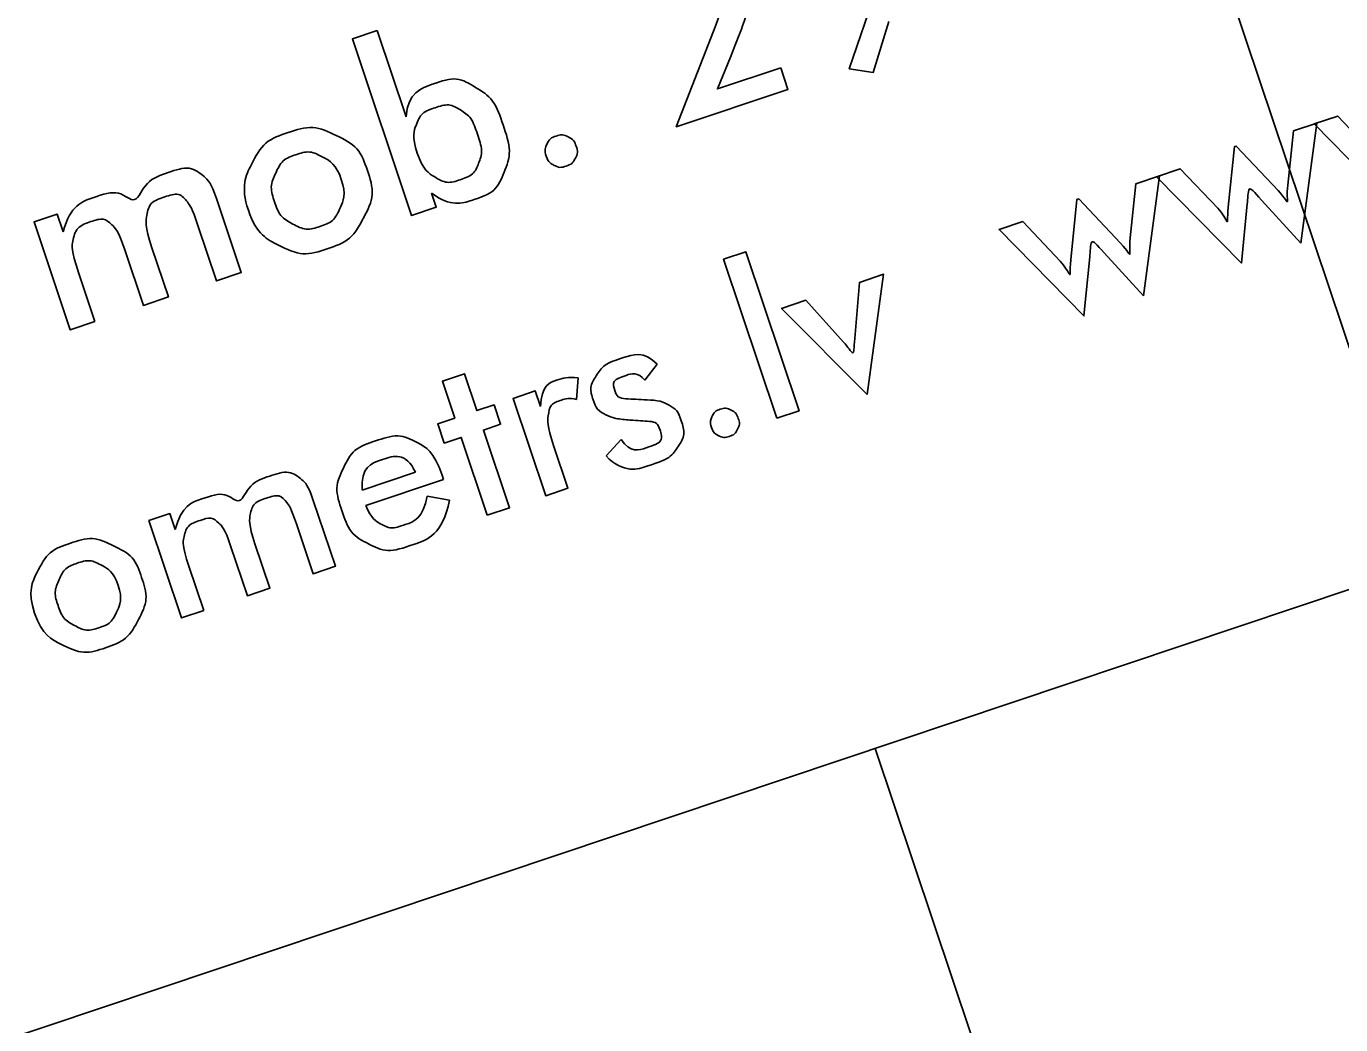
# Model space of a CAD drawing. Extents: x 469981 to 472086, y 246785 to 247785.
# Drawn here: x 471083.93 to 471089.95, y 247112.12 to 247116.69 of the extents above; entities that cross this region are included whole.
import ezdxf

# ---------------------------------------------------------------- set-up
doc = ezdxf.new("R2010")
doc.units = 0
doc.layers.add('RAMI_PLAN_####_TKST_#', color=7, linetype='Continuous')

msp = doc.modelspace()

# ---------------------------------------------------------------- linework, layer by layer
at = {"layer": 'RAMI_PLAN_####_TKST_#'}
msp.add_lwpolyline([(471602.9656, 247280.7886), (471091.9124, 247109.4829), (470998.1551, 247389.1873), (471509.2083, 247560.493)], close=True, dxfattribs=at)
for points in [[(471087.8796, 247116.7142), (471087.8083, 247116.4802), (471087.6983, 247116.4968), (471087.8216, 247116.8581)], [(471085.7854, 247115.9271), (471085.8069, 247115.8629), (471085.6936, 247115.8249), (471085.4224, 247116.6341), (471085.5357, 247116.672)], [(471085.5357, 247116.672), (471085.6682, 247116.2768)], [(471087.3845, 247116.5017), (471087.4176, 247116.4028), (471086.9064, 247116.2315), (471087.0775, 247116.6689)], [(471073.5951, 247108.6164), (471097.2989, 247116.5619)], [(471087.1539, 247116.5498), (471087.0945, 247116.4045), (471087.3845, 247116.5017)], [(471090.2436, 247116.1198), (471090.2169, 247115.8489), (471089.8279, 247116.2441), (471089.9364, 247116.2805), (471090.1082, 247116.0997)], [(471089.7075, 247115.9638), (471089.7333, 247116.2124), (471089.8409, 247116.2485), (471089.7677, 247115.6984)], [(471089.4352, 247115.8631), (471089.4635, 247116.1402), (471089.4719, 247116.143), (471089.6634, 247115.9396)], [(471089.5221, 247115.878), (471089.4954, 247115.6071), (471089.1064, 247116.0023), (471089.2149, 247116.0387), (471089.3868, 247115.8579)], [(471088.986, 247115.722), (471089.0119, 247115.9706), (471089.1194, 247116.0067), (471089.0463, 247115.4565)], [(471084.7994, 247115.9032), (471084.9133, 247115.5634), (471084.8, 247115.5254), (471084.7147, 247115.7798)], [(471088.7137, 247115.6212), (471088.742, 247115.8983), (471088.7505, 247115.9012), (471088.9419, 247115.6977)], [(471089.7677, 247115.6984), (471089.5872, 247115.8956)], [(471084.2431, 247115.3387), (471084.1298, 247115.3007), (471083.9639, 247115.7957), (471084.0703, 247115.8314), (471084.0975, 247115.7503)], [(471088.8006, 247115.6362), (471088.7739, 247115.3652), (471088.385, 247115.7605), (471088.4935, 247115.7968), (471088.6653, 247115.616)], [(471084.5041, 247115.6772), (471084.5797, 247115.4516), (471084.4652, 247115.4132), (471084.3799, 247115.6676)], [(471087.3668, 247114.8962), (471087.1227, 247115.6245), (471087.2246, 247115.6586), (471087.4687, 247114.9304), (471087.3668, 247114.8962)], [(471089.0463, 247115.4565), (471088.8658, 247115.6538)], [(471084.1674, 247115.5644), (471084.2431, 247115.3387)], [(471087.7236, 247115.262), (471087.7453, 247115.5186), (471087.8561, 247115.5558), (471087.7806, 247115.0049)], [(471087.7806, 247115.0049), (471087.3887, 247115.3991), (471087.5, 247115.4364), (471087.6724, 247115.2448)], [(471086.8181, 247115.1444), (471086.7626, 247115.0704)], [(471086.0405, 247114.4516), (471085.921, 247114.8081), (471085.8432, 247114.7821), (471085.8134, 247114.8711), (471085.8911, 247114.8971), (471085.8347, 247115.0655), (471085.9366, 247115.0997), (471085.9931, 247114.9313), (471086.0713, 247114.9575), (471086.1011, 247114.8685), (471086.0229, 247114.8423), (471086.1424, 247114.4858), (471086.0405, 247114.4516)], [(471086.4562, 247115.081), (471086.4485, 247114.9824)], [(471086.3445, 247114.7708), (471086.4099, 247114.5755), (471086.308, 247114.5413), (471086.1585, 247114.9874), (471086.2604, 247115.0215), (471086.2844, 247114.9498)], [(471086.5845, 247114.7238), (471086.6536, 247114.7982)], [(471085.4675, 247114.5672), (471085.7112, 247114.6489)], [(471085.8401, 247114.6157), (471085.4842, 247114.4964)], [(471085.8337, 247114.6349), (471085.8401, 247114.6157)], [(471085.2418, 247114.5241), (471085.3443, 247114.2183), (471085.2424, 247114.1841), (471085.1656, 247114.4131)], [(471085.7646, 247114.54), (471085.8666, 247114.5208)], [(471084.7412, 247114.0161), (471084.6392, 247113.9819), (471084.4899, 247114.4274), (471084.5857, 247114.4596), (471084.6102, 247114.3865)], [(471084.9761, 247114.3208), (471085.0442, 247114.1177), (471084.9411, 247114.0831), (471084.8643, 247114.3121)], [(471084.6731, 247114.2192), (471084.7412, 247114.0161)], [(471089.4065, 247108.6429), (471087.8174, 247113.3837)]]:
    msp.add_lwpolyline(points, dxfattribs=at)
for points in [[(471086.7415, 247116.784), (471086.7071, 247116.8867), (471086.7555, 247116.971), (471086.8039, 247117.0554), (471086.9203, 247117.0944), (471087.0311, 247117.1315), (471087.1141, 247117.0961), (471087.1971, 247117.0607), (471087.23, 247116.9625), (471087.2575, 247116.8806), (471087.2338, 247116.7763), (471087.2171, 247116.7028), (471087.1539, 247116.5498)], [(471087.0775, 247116.6689), (471087.1386, 247116.8263), (471087.1125, 247116.904), (471087.0936, 247116.9604), (471087.0492, 247116.982), (471087.0048, 247117.0037), (471086.9457, 247116.9839), (471086.8935, 247116.9664), (471086.8705, 247116.9225), (471086.8474, 247116.8786), (471086.8611, 247116.8241)], [(471085.6682, 247116.2768), (471085.6765, 247116.3886), (471085.8027, 247116.4309), (471085.9013, 247116.464), (471085.9869, 247116.4119), (471086.0726, 247116.3599), (471086.1125, 247116.2409), (471086.1546, 247116.1151), (471086.118, 247116.0235), (471086.0814, 247115.932), (471085.9771, 247115.897), (471085.8743, 247115.8625), (471085.7854, 247115.9271)], [(471085.7198, 247116.1104), (471085.7456, 247116.0337), (471085.8015, 247116.0002), (471085.8552, 247115.9682), (471085.9157, 247115.9885), (471085.9799, 247116.01), (471086.0009, 247116.0644), (471086.0218, 247116.1187), (471085.9952, 247116.1981), (471085.969, 247116.2764), (471085.9174, 247116.3082), (471085.8658, 247116.34), (471085.8016, 247116.3185), (471085.7374, 247116.297), (471085.7157, 247116.2423), (471085.6939, 247116.1877), (471085.7198, 247116.1104)], [(471084.9457, 247115.8486), (471084.9086, 247115.9593), (471084.9626, 247116.0634), (471085.0166, 247116.1674), (471085.1283, 247116.2049), (471085.2421, 247116.243), (471085.3483, 247116.1915), (471085.4544, 247116.1399), (471085.4908, 247116.0313), (471085.5284, 247115.9191), (471085.475, 247115.8169), (471085.4191, 247115.7099), (471085.3068, 247115.6723), (471085.1951, 247115.6349), (471085.089, 247115.6864), (471084.9828, 247115.7379), (471084.9457, 247115.8486)], [(471086.3107, 247116.096), (471086.301, 247116.1249), (471086.314, 247116.1521), (471086.327, 247116.1793), (471086.3558, 247116.1889), (471086.3845, 247116.1985), (471086.4113, 247116.1847), (471086.438, 247116.1709), (471086.4477, 247116.142), (471086.4572, 247116.1136), (471086.444, 247116.0872), (471086.4307, 247116.0609), (471086.4019, 247116.0512), (471086.3731, 247116.0416), (471086.3467, 247116.0546), (471086.3202, 247116.0677), (471086.3107, 247116.096)], [(471085.3716, 247115.9902), (471085.3484, 247116.0596), (471085.2878, 247116.0921), (471085.2273, 247116.1246), (471085.1635, 247116.1032), (471085.0998, 247116.0818), (471085.0711, 247116.0194), (471085.0424, 247115.957), (471085.0656, 247115.8877), (471085.0889, 247115.8183), (471085.1494, 247115.7858), (471085.21, 247115.7533), (471085.2737, 247115.7747), (471085.3369, 247115.7958), (471085.3659, 247115.8584), (471085.3949, 247115.9209), (471085.3716, 247115.9902)], [(471084.0975, 247115.7503), (471084.1295, 247115.8714), (471084.2428, 247115.9094), (471084.3571, 247115.9477), (471084.4297, 247115.8628), (471084.4719, 247115.9862), (471084.5805, 247116.0226), (471084.6807, 247116.0562), (471084.7466, 247115.9999), (471084.775, 247115.9758), (471084.7994, 247115.9032)], [(471089.6634, 247115.9396), (471089.6976, 247115.9029), (471089.7116, 247115.8658), (471089.7029, 247115.9199), (471089.7075, 247115.9638)], [(471084.7147, 247115.7798), (471084.6876, 247115.8608), (471084.6677, 247115.8855), (471084.6298, 247115.9327), (471084.5635, 247115.9104), (471084.4931, 247115.8868), (471084.481, 247115.8293), (471084.4703, 247115.7781), (471084.5041, 247115.6772)], [(471089.5872, 247115.8956), (471089.5525, 247115.9337), (471089.5246, 247115.9735), (471089.5241, 247115.8985), (471089.5221, 247115.878)], [(471089.3868, 247115.8579), (471089.4088, 247115.8344), (471089.4393, 247115.7745), (471089.4295, 247115.8068), (471089.4352, 247115.8631)], [(471084.3799, 247115.6676), (471084.3505, 247115.7554), (471084.3181, 247115.7846), (471084.2836, 247115.8166), (471084.2267, 247115.7975), (471084.1563, 247115.7739), (471084.141, 247115.7055), (471084.1329, 247115.6673), (471084.1674, 247115.5644)], [(471088.9419, 247115.6977), (471088.9761, 247115.6611), (471088.9901, 247115.624), (471088.9814, 247115.6781), (471088.986, 247115.722)], [(471088.8658, 247115.6538), (471088.8311, 247115.6919), (471088.8031, 247115.7316), (471088.8026, 247115.6567), (471088.8006, 247115.6362)], [(471088.6653, 247115.616), (471088.6873, 247115.5925), (471088.7178, 247115.5327), (471088.708, 247115.565), (471088.7137, 247115.6212)], [(471087.6724, 247115.2448), (471087.6914, 247115.224), (471087.7244, 247115.1723), (471087.7195, 247115.2167), (471087.7236, 247115.262)], [(471086.6536, 247114.7982), (471086.6957, 247114.7364), (471086.7766, 247114.7635), (471086.8499, 247114.7881), (471086.8302, 247114.8469), (471086.8202, 247114.8765), (471086.7848, 247114.8824), (471086.7418, 247114.8847), (471086.699, 247114.8876), (471086.6225, 247114.8933), (471086.5844, 247114.9119), (471086.5413, 247114.933), (471086.5259, 247114.9791), (471086.506, 247115.0383), (471086.5397, 247115.0911), (471086.5734, 247115.144), (471086.6513, 247115.1701), (471086.7583, 247115.206), (471086.8181, 247115.1444)], [(471086.2844, 247114.9498), (471086.2879, 247115.047), (471086.3659, 247115.0732), (471086.4091, 247115.0877), (471086.4562, 247115.081)], [(471086.7626, 247115.0704), (471086.7298, 247115.1106), (471086.673, 247115.0916), (471086.6088, 247115.07), (471086.6258, 247115.0193), (471086.6352, 247114.9911), (471086.6738, 247114.9852), (471086.7216, 247114.9829), (471086.7694, 247114.9806), (471086.8375, 247114.9768), (471086.8737, 247114.956), (471086.9123, 247114.9344), (471086.9282, 247114.887), (471086.9503, 247114.8212), (471086.9154, 247114.7676), (471086.8801, 247114.7124), (471086.794, 247114.6836), (471086.6657, 247114.6406), (471086.5845, 247114.7238)], [(471086.4485, 247114.9824), (471086.4166, 247114.9918), (471086.38, 247114.9796), (471086.3274, 247114.9619), (471086.32, 247114.9109), (471086.3133, 247114.8637), (471086.3445, 247114.7708)], [(471087.0672, 247114.8536), (471087.0585, 247114.8797), (471087.0702, 247114.9041), (471087.0819, 247114.9285), (471087.1078, 247114.9372), (471087.1337, 247114.9459), (471087.1578, 247114.9334), (471087.1818, 247114.921), (471087.1905, 247114.895), (471087.1991, 247114.8695), (471087.1872, 247114.8457), (471087.1752, 247114.822), (471087.1493, 247114.8133), (471087.1234, 247114.8046), (471087.0996, 247114.8164), (471087.0758, 247114.8281), (471087.0672, 247114.8536)], [(471085.8666, 247114.5208), (471085.837, 247114.3628), (471085.6881, 247114.3129), (471085.581, 247114.277), (471085.4957, 247114.321), (471085.4104, 247114.3651), (471085.3739, 247114.4741), (471085.3387, 247114.5789), (471085.3814, 247114.6682), (471085.4242, 247114.7575), (471085.5275, 247114.7922), (471085.6351, 247114.8282), (471085.7158, 247114.7869), (471085.7966, 247114.7456), (471085.8337, 247114.6349)], [(471085.7112, 247114.6489), (471085.6666, 247114.7429), (471085.5582, 247114.7066), (471085.4591, 247114.6734), (471085.4675, 247114.5672)], [(471084.6102, 247114.3865), (471084.639, 247114.4956), (471084.7409, 247114.5297), (471084.8438, 247114.5642), (471084.9091, 247114.4878), (471084.9471, 247114.5989), (471085.0448, 247114.6316), (471085.135, 247114.6619), (471085.1944, 247114.6112), (471085.2199, 247114.5895), (471085.2418, 247114.5241)], [(471085.1656, 247114.4131), (471085.1412, 247114.486), (471085.1233, 247114.5082), (471085.0892, 247114.5507), (471085.0296, 247114.5307), (471084.9661, 247114.5094), (471084.9553, 247114.4576), (471084.9457, 247114.4115), (471084.9761, 247114.3208)], [(471085.4842, 247114.4964), (471085.509, 247114.4349), (471085.5541, 247114.411), (471085.5992, 247114.387), (471085.6545, 247114.4056), (471085.7475, 247114.4368), (471085.7646, 247114.54)], [(471084.8643, 247114.3121), (471084.8379, 247114.3911), (471084.8087, 247114.4174), (471084.7776, 247114.4462), (471084.7265, 247114.4291), (471084.6631, 247114.4078), (471084.6493, 247114.3462), (471084.642, 247114.3118), (471084.6731, 247114.2192)], [(471083.9661, 247114.0033), (471083.9327, 247114.1029), (471083.9813, 247114.1965), (471084.0299, 247114.2902), (471084.1304, 247114.3239), (471084.2329, 247114.3582), (471084.3284, 247114.3118), (471084.4239, 247114.2654), (471084.4567, 247114.1677), (471084.4905, 247114.0667), (471084.4424, 247113.9747), (471084.3921, 247113.8784), (471084.2911, 247113.8446), (471084.1905, 247113.8109), (471084.095, 247113.8573), (471083.9995, 247113.9036), (471083.9661, 247114.0033)], [(471084.3494, 247114.1307), (471084.3285, 247114.1931), (471084.274, 247114.2224), (471084.2195, 247114.2516), (471084.1621, 247114.2324), (471084.1048, 247114.2132), (471084.0789, 247114.157), (471084.0531, 247114.1008), (471084.074, 247114.0384), (471084.0949, 247113.976), (471084.1494, 247113.9467), (471084.2039, 247113.9175), (471084.2613, 247113.9367), (471084.3181, 247113.9558), (471084.3442, 247114.012), (471084.3703, 247114.0683), (471084.3494, 247114.1307)]]:
    msp.add_open_spline(points, degree=3, dxfattribs=at)

doc.saveas('drawing.dxf')
